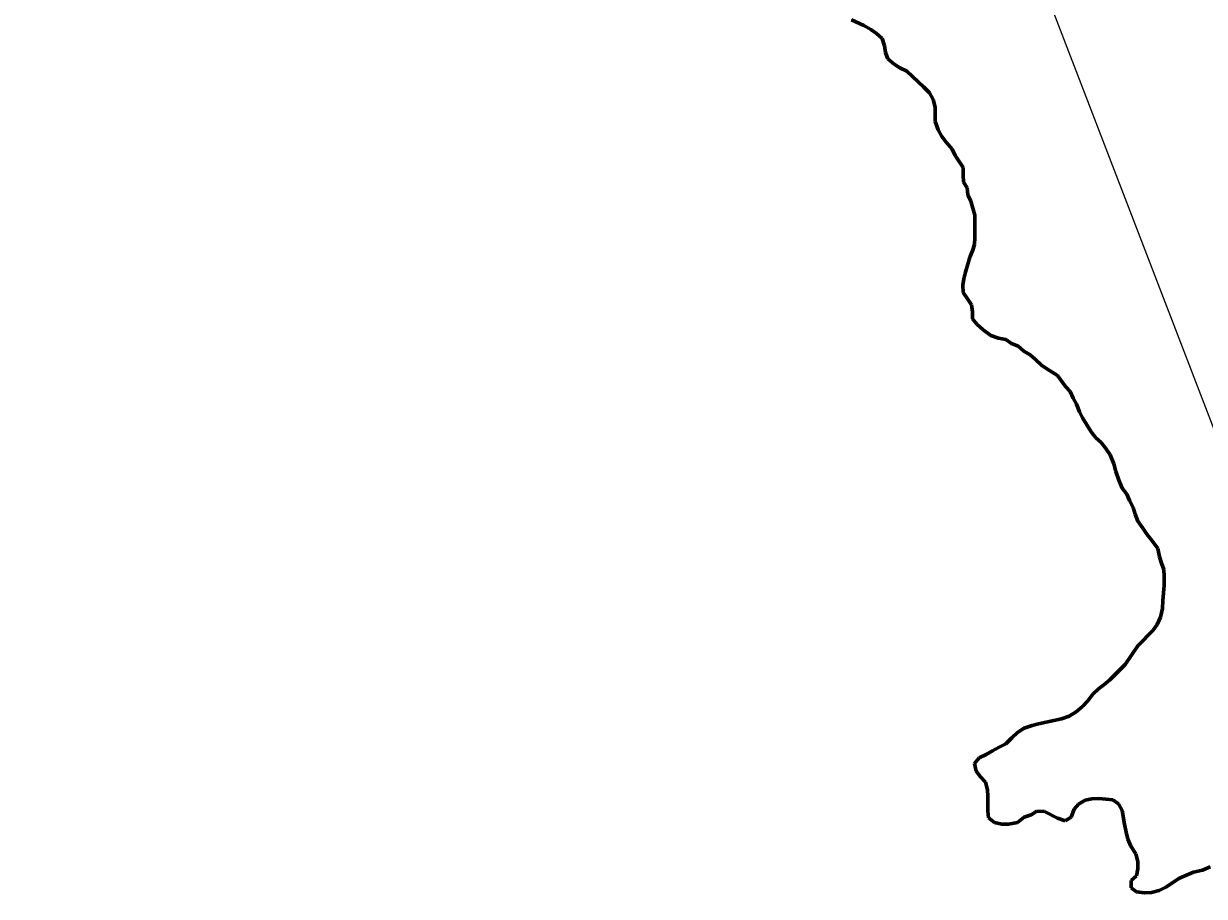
# Model space of a CAD drawing. Extents: x -1643653 to 4543381, y 1624270 to 13878484.
# Drawn here: x 804952 to 806176, y 9021765 to 9022670 of the extents above; entities that cross this region are included whole.
import ezdxf

# ---------------------------------------------------------------- set-up
doc = ezdxf.new("R2010")
doc.units = 0
doc.header["$LTSCALE"] = 160
doc.linetypes.add('LONG_DASH_SHORT_DASH', pattern=[9.9, 6, -1.2, 1.5, -1.2])
doc.layers.add('60', color=7, linetype='Continuous', lineweight=13)

msp = doc.modelspace()

# ---------------------------------------------------------------- linework, layer by layer
at = {"layer": '60'}
for points in [[(807126, 9013554.3), (805831.2, 9014683.5), (804956.4, 9014561), (803779.5, 9015538.2), (802903.5, 9015653.1), (801522.3, 9016894.9), (800901.2, 9016842.4), (800376.3, 9017157.5), (799886.4, 9016711.1), (799746.4, 9016868.7), (799540.1, 9016834.7), (799794.2, 9017234.1), (799926.4, 9018248.5), (800734.8, 9018666.7), (801270.7, 9019718.2), (802746.2, 9020198.7), (804393.9, 9022148.4), (804477.4, 9023011.8), (804881.1, 9023304.3), (805354.3, 9023555), (806014.4, 9022695.6), (806410.3, 9021665.8)], [(805917.7, 9022533.6), (805914.4, 9022540.1), (805908.1, 9022547.3), (805903.8, 9022553.3), (805900, 9022560.1), (805896.7, 9022568.8), (805896.7, 9022583.9), (805894.9, 9022591.7), (805891.1, 9022598.5), (805885, 9022604.5), (805867.4, 9022621.2), (805860.3, 9022624.7), (805854.3, 9022628.4), (805847.7, 9022633.9), (805845.5, 9022640.4), (805844.4, 9022647.2), (805841.9, 9022655), (805836.1, 9022660), (805830.3, 9022664.2), (805823, 9022668.5), (805810.2, 9022674.4)], [(805917.7, 9022533.6), (805914.4, 9022540.1), (805908.1, 9022547.3), (805903.8, 9022553.3), (805900, 9022560.1), (805896.7, 9022568.8), (805896.7, 9022583.9), (805894.9, 9022591.7), (805891.1, 9022598.5), (805885, 9022604.5), (805867.4, 9022621.2), (805860.3, 9022624.7), (805854.3, 9022628.4), (805847.7, 9022633.9), (805845.5, 9022640.4), (805844.4, 9022647.2), (805841.9, 9022655), (805836.1, 9022660), (805830.3, 9022664.2), (805823, 9022668.5), (805810.2, 9022674.4)], [(805954.6, 9022346.9), (805946.5, 9022352.9), (805940.2, 9022358.7), (805935.7, 9022364.4), (805935.4, 9022371.4), (805934.6, 9022378.7), (805930.3, 9022385), (805926, 9022391.7), (805925.7, 9022399), (805926.5, 9022405.8), (805928.2, 9022412.8), (805930.9, 9022420.9), (805932.9, 9022428.2), (805935.7, 9022434.7), (805937.6, 9022441.2), (805938.1, 9022448.3), (805938, 9022471.6), (805935.8, 9022478.9), (805934, 9022486.4), (805930.9, 9022492.7), (805929.9, 9022500), (805926.3, 9022506), (805925.8, 9022513.5), (805925.8, 9022521.3), (805917.7, 9022533.6)], [(805954.6, 9022346.9), (805946.5, 9022352.9), (805940.2, 9022358.7), (805935.7, 9022364.4), (805935.4, 9022371.4), (805934.6, 9022378.7), (805930.3, 9022385), (805926, 9022391.7), (805925.7, 9022399), (805926.5, 9022405.8), (805928.2, 9022412.8), (805930.9, 9022420.9), (805932.9, 9022428.2), (805935.7, 9022434.7), (805937.6, 9022441.2), (805938.1, 9022448.3), (805938, 9022471.6), (805935.8, 9022478.9), (805934, 9022486.4), (805930.9, 9022492.7), (805929.9, 9022500), (805926.3, 9022506), (805925.8, 9022513.5), (805925.8, 9022521.3), (805917.7, 9022533.6)], [(805949.9, 9021912.3), (805956.2, 9021916.1), (805963.2, 9021920.1), (805970, 9021923.4), (805976.2, 9021929.7), (805982.2, 9021935.3), (805989, 9021939.8), (805997.3, 9021942.6), (806004.1, 9021944.4), (806027.9, 9021949.5), (806035.7, 9021952.3), (806043, 9021956.6), (806049.7, 9021962.2), (806055, 9021968.2), (806060.2, 9021975), (806066.2, 9021980.6), (806071.7, 9021984.6), (806077.8, 9021989.7), (806093.8, 9022005.8), (806107, 9022025), (806122.8, 9022041.3), (806127, 9022047.1), (806130.5, 9022054.7), (806132.5, 9022063.7), (806133, 9022072), (806134.2, 9022087.8), (806134.1, 9022096.9), (806133.8, 9022104.4), (806131.6, 9022110.9), (806129.5, 9022117.5), (806127.5, 9022126), (806121.9, 9022134), (806116.4, 9022140.8), (806112.1, 9022147.3), (806106.8, 9022154.3), (806104.2, 9022161.8), (806102.2, 9022168.6), (806098.4, 9022175.8), (806095.4, 9022182.3), (806090.8, 9022188.6), (806087.3, 9022197.1), (806084.2, 9022205.9), (806081.9, 9022213.7), (806078.1, 9022223.2), (806073.8, 9022229.9), (806068.8, 9022235.9), (806063.5, 9022240.9), (806058.7, 9022247.2), (806049.6, 9022261.5), (806046.6, 9022267.7), (806043.5, 9022275.8), (806040, 9022281.8), (806036.9, 9022288.8), (806031.9, 9022294), (806023.6, 9022305.5), (806015.2, 9022310.8), (806007.5, 9022316), (806000.6, 9022322.5), (805995.3, 9022327), (805988.6, 9022330.8), (805982.8, 9022336), (805976, 9022338.7), (805970.2, 9022342.7), (805962.4, 9022344.2), (805954.6, 9022346.9)], [(805949.9, 9021912.3), (805956.2, 9021916.1), (805963.2, 9021920.1), (805970, 9021923.4), (805976.2, 9021929.7), (805982.2, 9021935.3), (805989, 9021939.8), (805997.3, 9021942.6), (806004.1, 9021944.4), (806027.9, 9021949.5), (806035.7, 9021952.3), (806043, 9021956.6), (806049.7, 9021962.2), (806055, 9021968.2), (806060.2, 9021975), (806066.2, 9021980.6), (806071.7, 9021984.6), (806077.8, 9021989.7), (806093.8, 9022005.8), (806107, 9022025), (806122.8, 9022041.3), (806127, 9022047.1), (806130.5, 9022054.7), (806132.5, 9022063.7), (806133, 9022072), (806134.2, 9022087.8), (806134.1, 9022096.9), (806133.8, 9022104.4), (806131.6, 9022110.9), (806129.5, 9022117.5), (806127.5, 9022126), (806121.9, 9022134), (806116.4, 9022140.8), (806112.1, 9022147.3), (806106.8, 9022154.3), (806104.2, 9022161.8), (806102.2, 9022168.6), (806098.4, 9022175.8), (806095.4, 9022182.3), (806090.8, 9022188.6), (806087.3, 9022197.1), (806084.2, 9022205.9), (806081.9, 9022213.7), (806078.1, 9022223.2), (806073.8, 9022229.9), (806068.8, 9022235.9), (806063.5, 9022240.9), (806058.7, 9022247.2), (806049.6, 9022261.5), (806046.6, 9022267.7), (806043.5, 9022275.8), (806040, 9022281.8), (806036.9, 9022288.8), (806031.9, 9022294), (806023.6, 9022305.5), (806015.2, 9022310.8), (806007.5, 9022316), (806000.6, 9022322.5), (805995.3, 9022327), (805988.6, 9022330.8), (805982.8, 9022336), (805976, 9022338.7), (805970.2, 9022342.7), (805962.4, 9022344.2), (805954.6, 9022346.9)], [(806081, 9021865.4), (806066.4, 9021866.8), (806059.1, 9021866.6), (806052.3, 9021865), (806045.3, 9021861), (806041.1, 9021855.7), (806037.8, 9021847.6), (806031.6, 9021843.6), (806023.5, 9021846.3), (806010.2, 9021853.3), (806002.4, 9021853.5), (805996.4, 9021850), (805989.1, 9021847.4), (805982.1, 9021841.9), (805973, 9021840.3), (805966, 9021840.3), (805958.2, 9021842), (805952.2, 9021846.8), (805951.6, 9021853.5), (805951.3, 9021862.1), (805951.3, 9021869.1), (805951, 9021875.9), (805949, 9021883.6), (805943.7, 9021889.4), (805939.4, 9021895.2), (805937.6, 9021903.2), (805942.4, 9021909), (805949.9, 9021912.3)], [(806081, 9021865.4), (806066.4, 9021866.8), (806059.1, 9021866.6), (806052.3, 9021865), (806045.3, 9021861), (806041.1, 9021855.7), (806037.8, 9021847.6), (806031.6, 9021843.6), (806023.5, 9021846.3), (806010.2, 9021853.3), (806002.4, 9021853.5), (805996.4, 9021850), (805989.1, 9021847.4), (805982.1, 9021841.9), (805973, 9021840.3), (805966, 9021840.3), (805958.2, 9021842), (805952.2, 9021846.8), (805951.6, 9021853.5), (805951.3, 9021862.1), (805951.3, 9021869.1), (805951, 9021875.9), (805949, 9021883.6), (805943.7, 9021889.4), (805939.4, 9021895.2), (805937.6, 9021903.2), (805942.4, 9021909), (805949.9, 9021912.3)], [(806182, 9021796.1), (806174, 9021792.5), (806164.7, 9021790.5), (806150.1, 9021784.1), (806135.8, 9021775), (806129.1, 9021771.5), (806121, 9021769.4), (806113.7, 9021769.1), (806105.5, 9021770.1), (806099.9, 9021774.1), (806100.1, 9021781.9), (806105.4, 9021786.7), (806106.9, 9021794), (806106.8, 9021801.5), (806104.8, 9021809.5), (806099.7, 9021817.3), (806096.7, 9021824.6), (806094.9, 9021831.8), (806093.1, 9021840.1), (806090.8, 9021854.2), (806087, 9021861.2), (806081, 9021865.4)], [(806182, 9021796.1), (806174, 9021792.5), (806164.7, 9021790.5), (806150.1, 9021784.1), (806135.8, 9021775), (806129.1, 9021771.5), (806121, 9021769.4), (806113.7, 9021769.1), (806105.5, 9021770.1), (806099.9, 9021774.1), (806100.1, 9021781.9), (806105.4, 9021786.7), (806106.9, 9021794), (806106.8, 9021801.5), (806104.8, 9021809.5), (806099.7, 9021817.3), (806096.7, 9021824.6), (806094.9, 9021831.8), (806093.1, 9021840.1), (806090.8, 9021854.2), (806087, 9021861.2), (806081, 9021865.4)]]:
    msp.add_lwpolyline(points, dxfattribs=at)
at = {"layer": '60', "linetype": 'LONG_DASH_SHORT_DASH', "lineweight": 60}
for points in [[(805917.7, 9022533.6), (805914.4, 9022540.1), (805908.1, 9022547.3), (805903.8, 9022553.3), (805900, 9022560.1), (805896.7, 9022568.8), (805896.7, 9022583.9), (805894.9, 9022591.7), (805891.1, 9022598.5), (805885, 9022604.5), (805867.4, 9022621.2), (805860.3, 9022624.7), (805854.3, 9022628.4), (805847.7, 9022633.9), (805845.5, 9022640.4), (805844.4, 9022647.2), (805841.9, 9022655), (805836.1, 9022660), (805830.3, 9022664.2), (805823, 9022668.5), (805810.2, 9022674.4)], [(805954.6, 9022346.9), (805946.5, 9022352.9), (805940.2, 9022358.7), (805935.7, 9022364.4), (805935.4, 9022371.4), (805934.6, 9022378.7), (805930.3, 9022385), (805926, 9022391.7), (805925.7, 9022399), (805926.5, 9022405.8), (805928.2, 9022412.8), (805930.9, 9022420.9), (805932.9, 9022428.2), (805935.7, 9022434.7), (805937.6, 9022441.2), (805938.1, 9022448.3), (805938, 9022471.6), (805935.8, 9022478.9), (805934, 9022486.4), (805930.9, 9022492.7), (805929.9, 9022500), (805926.3, 9022506), (805925.8, 9022513.5), (805925.8, 9022521.3), (805917.7, 9022533.6)], [(805949.9, 9021912.3), (805956.2, 9021916.1), (805963.2, 9021920.1), (805970, 9021923.4), (805976.2, 9021929.7), (805982.2, 9021935.3), (805989, 9021939.8), (805997.3, 9021942.6), (806004.1, 9021944.4), (806027.9, 9021949.5), (806035.7, 9021952.3), (806043, 9021956.6), (806049.7, 9021962.2), (806055, 9021968.2), (806060.2, 9021975), (806066.2, 9021980.6), (806071.7, 9021984.6), (806077.8, 9021989.7), (806093.8, 9022005.8), (806107, 9022025), (806122.8, 9022041.3), (806127, 9022047.1), (806130.5, 9022054.7), (806132.5, 9022063.7), (806133, 9022072), (806134.2, 9022087.8), (806134.1, 9022096.9), (806133.8, 9022104.4), (806131.6, 9022110.9), (806129.5, 9022117.5), (806127.5, 9022126), (806121.9, 9022134), (806116.4, 9022140.8), (806112.1, 9022147.3), (806106.8, 9022154.3), (806104.2, 9022161.8), (806102.2, 9022168.6), (806098.4, 9022175.8), (806095.4, 9022182.3), (806090.8, 9022188.6), (806087.3, 9022197.1), (806084.2, 9022205.9), (806081.9, 9022213.7), (806078.1, 9022223.2), (806073.8, 9022229.9), (806068.8, 9022235.9), (806063.5, 9022240.9), (806058.7, 9022247.2), (806049.6, 9022261.5), (806046.6, 9022267.7), (806043.5, 9022275.8), (806040, 9022281.8), (806036.9, 9022288.8), (806031.9, 9022294), (806023.6, 9022305.5), (806015.2, 9022310.8), (806007.5, 9022316), (806000.6, 9022322.5), (805995.3, 9022327), (805988.6, 9022330.8), (805982.8, 9022336), (805976, 9022338.7), (805970.2, 9022342.7), (805962.4, 9022344.2), (805954.6, 9022346.9)], [(806081, 9021865.4), (806066.4, 9021866.8), (806059.1, 9021866.6), (806052.3, 9021865), (806045.3, 9021861), (806041.1, 9021855.7), (806037.8, 9021847.6), (806031.6, 9021843.6), (806023.5, 9021846.3), (806010.2, 9021853.3), (806002.4, 9021853.5), (805996.4, 9021850), (805989.1, 9021847.4), (805982.1, 9021841.9), (805973, 9021840.3), (805966, 9021840.3), (805958.2, 9021842), (805952.2, 9021846.8), (805951.6, 9021853.5), (805951.3, 9021862.1), (805951.3, 9021869.1), (805951, 9021875.9), (805949, 9021883.6), (805943.7, 9021889.4), (805939.4, 9021895.2), (805937.6, 9021903.2), (805942.4, 9021909), (805949.9, 9021912.3)], [(806182, 9021796.1), (806174, 9021792.5), (806164.7, 9021790.5), (806150.1, 9021784.1), (806135.8, 9021775), (806129.1, 9021771.5), (806121, 9021769.4), (806113.7, 9021769.1), (806105.5, 9021770.1), (806099.9, 9021774.1), (806100.1, 9021781.9), (806105.4, 9021786.7), (806106.9, 9021794), (806106.8, 9021801.5), (806104.8, 9021809.5), (806099.7, 9021817.3), (806096.7, 9021824.6), (806094.9, 9021831.8), (806093.1, 9021840.1), (806090.8, 9021854.2), (806087, 9021861.2), (806081, 9021865.4)]]:
    msp.add_lwpolyline(points, dxfattribs=at)
at = {"layer": '60', "lineweight": 25}
msp.add_spline([(814781, 9009175.5), (814787.2, 9009173.4), (814796.9, 9009173.4), (814799.4, 9009172.4), (814805.1, 9009174.5), (814805.6, 9009176.5), (814811.7, 9009179.5), (814811.7, 9009179.5), (814801.5, 9009181), (814790.7, 9009181.5), (814784.1, 9009183.1), (814777.4, 9009185.1), (814778.4, 9009175.5)], degree=3, dxfattribs=at)

doc.saveas('drawing.dxf')
